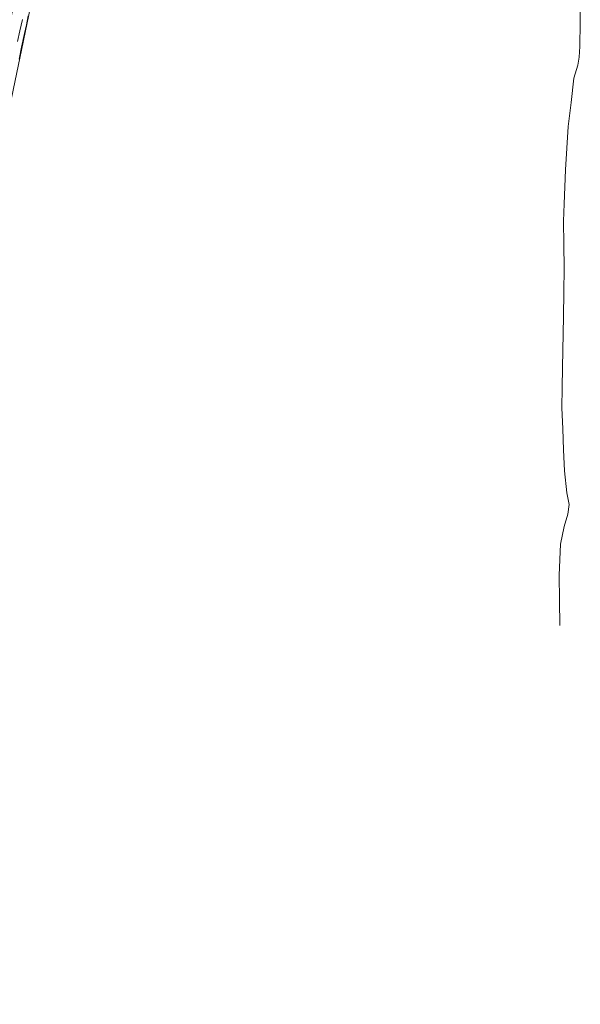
# Model space of a CAD drawing. Header units: metres. Extents: x 250001 to 257773, y 598992 to 609118.
# Tile 306 of 656: x 254933 to 255157, y 600513 to 600905. Entities that reach past the tile are written whole.
import ezdxf

# ---------------------------------------------------------------- set-up
doc = ezdxf.new("R2010")
doc.units = ezdxf.units.M
for name, color, linetype, lineweight in [('B-WE-GW-WATERGANG_WATERLIJN-G', 252, 'Continuous', 18), ('B-WE-OG-WATER-GV', 252, 'Continuous', 18), ('B-WE-VH-KANTVERHARDING-G', 60, 'Continuous', 18), ('B-WE-VH-VERHARDING-G', 252, 'Continuous', 18), ('B-WE-VH-VERHARDING_HALFVERHARDING-GV', 252, 'Continuous', 18), ('X-XX-AL-REFERENTIE-G', 7, 'Continuous', 18)]:
    doc.layers.add(name, color=color, linetype=linetype, lineweight=lineweight)

# ---------------------------------------------------------------- blocks, each defined once
blk = doc.blocks.new('BS2021-132-Xref-inmeting-2d-20210906')
at = {"layer": 'B-WE-GW-WATERGANG_WATERLIJN-G'}
blk.add_lwpolyline([(255148.65, 600663.99), (255148.5, 600673.97), (255148.36, 600683.96), (255148.84, 600696.37), (255150.39, 600703.45), (255151.85, 600708.4), (255152.33, 600712.18), (255151.46, 600716.83), (255150.49, 600725.56), (255150.13, 600733.93), (255149.78, 600742.3), (255149.42, 600750.68), (255149.54, 600758.75), (255149.67, 600766.82), (255149.83, 600773.61), (255149.99, 600780.4), (255150.15, 600787.18), (255150.22, 600796.81), (255150.3, 600806.43), (255150.2, 600815.79), (255150.1, 600825.15), (255150.36, 600831.98), (255150.62, 600838.82), (255150.88, 600845.66), (255151.44, 600854.24), (255151.99, 600862.82), (255153.11, 600872.47), (255154.22, 600882.12), (255155.77, 600887.35), (255156.4, 600890.5), (255156.55, 600894.77), (255156.79, 600904.37), (255156.67, 600913)], dxfattribs=at)
at = {"layer": 'B-WE-VH-KANTVERHARDING-G'}
blk.add_lwpolyline([(254933.09, 600889.7), (254934.05, 600894.54), (254935.33, 600899.9), (254936.01, 600903.44), (254936.69, 600906.98)], dxfattribs=at)
at = {"layer": 'B-WE-VH-VERHARDING-G'}
blk.add_lwpolyline([(254934.43, 600905.5), (254933.46, 600901.06), (254932.52, 600896.71)], dxfattribs=at)
blk = doc.blocks.new('BS2021-132-Xref-BGT-GRIJS-20210617-aangepast')
at = {"layer": 'B-WE-OG-WATER-GV', "flags": 128}
blk.add_lwpolyline([(254947.2, 600956.652), (254914.197, 600798.194), (254911.038, 600777.958), (254908.962, 600757.583), (254907.976, 600737.126), (254908.082, 600716.645), (254909.28, 600696.2), (254911.566, 600675.847), (254914.194, 600647.339), (254916.417, 600624.547), (254918.089, 600606.404), (254921.789, 600569.715), (254923.18, 600555.593), (254925.181, 600534.637), (254927.531, 600510.676)], dxfattribs=at)
at = {"layer": 'B-WE-VH-VERHARDING_HALFVERHARDING-GV', "flags": 128}
blk.add_lwpolyline([(254980.546, 601110.781), (254973.568, 601112.343), (254941.044, 600960.29), (254908.041, 600801.832), (254905.099, 600783.249), (254903.07, 600764.544), (254901.96, 600745.762), (254901.771, 600726.948), (254902.505, 600708.148), (254909.883, 600624.083), (254916.417, 600624.547), (254914.194, 600647.339), (254911.566, 600675.847), (254909.28, 600696.2), (254908.082, 600716.645), (254907.976, 600737.126), (254908.962, 600757.583), (254911.038, 600777.958), (254914.197, 600798.194), (254947.2, 600956.652)], close=True, dxfattribs=at)

msp = doc.modelspace()

# ---------------------------------------------------------------- block references
at = {"layer": 'X-XX-AL-REFERENTIE-G'}
for name in ['BS2021-132-Xref-BGT-GRIJS-20210617-aangepast', 'BS2021-132-Xref-inmeting-2d-20210906']:
    msp.add_blockref(name, (0, 0), dxfattribs=at)

doc.saveas('drawing.dxf')
